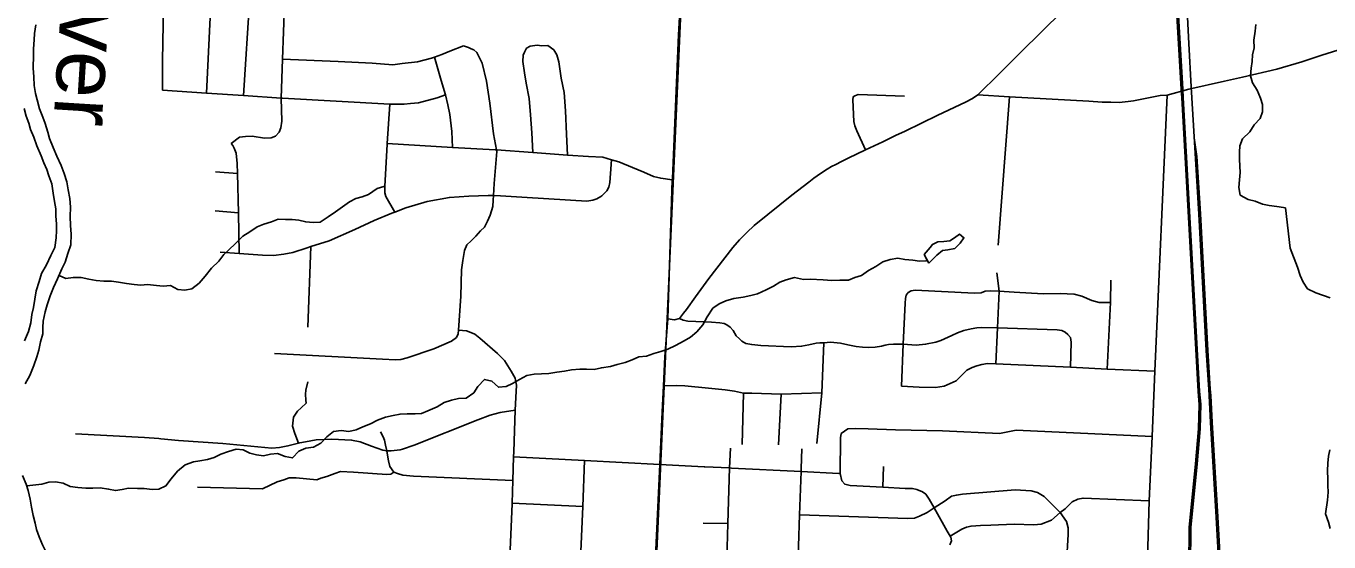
# Model space of a CAD drawing. Extents: x 114843 to 284848, y 317643 to 566895.
# Drawn here: x 195982 to 206343, y 433917 to 438025 of the extents above; entities that cross this region are included whole.
import ezdxf

# ---------------------------------------------------------------- set-up
doc = ezdxf.new("R2010")
doc.units = 0
for name, color, linetype in [('GM_X_City_Street', 7, 'Continuous'), ('GM_X_Major_River', 7, 'Continuous'), ('GM_X_Major_River_Text', 7, 'Continuous'), ('GM_X_Minor_Lake', 7, 'Continuous'), ('GM_X_Minor_River', 7, 'Continuous'), ('GM_X_Rail_Line', 7, 'Continuous'), ('GM_X_US_Route', 7, 'Continuous')]:
    doc.layers.add(name, color=color, linetype=linetype)

msp = doc.modelspace()

# ---------------------------------------------------------------- linework, layer by layer
at = {"layer": 'GM_X_City_Street'}
for p, q in [((197416, 437491), (197464, 438449)), ((197711, 437471), (197772, 438433)), ((203714, 436281), (203803, 437462)), ((197489, 436864), (197664, 436850)), ((197485, 436555), (197671, 436537)), ((198222, 435628), (198246, 436269)), ((203722, 435914), (203701, 436059)), ((201676, 434692), (201688, 435101)), ((201965, 434691), (201986, 435093)), ((201023, 434534), (201374, 434516)), ((202797, 434353), (202801, 434517)), ((199848, 434226), (200409, 434200)), ((201367, 434067), (201563, 434065))]:
    msp.add_line(p, q, dxfattribs=at)
for points in [[(203551, 437478), (203600, 437526), (203675, 437600), (203894, 437818), (204225, 438145), (204388, 438305), (204598, 438514), (204770, 438685), (205140, 439051), (205676, 439594), (206450, 440376)], [(198015, 437268), (198012, 437450), (198022, 437761), (198044, 438418), (198071, 438948), (198083, 439209), (198083, 439212), (198102, 439274), (198105, 439368)], [(197066, 437514), (197068, 437747), (197079, 438332), (197074, 438432), (197067, 438522)], [(205514, 437587), (205656, 437619), (205928, 437683), (206127, 437739), (206288, 437793), (206575, 437883)], [(198022, 437761), (198464, 437744), (198734, 437729), (198900, 437717), (198974, 437726), (199094, 437739), (199206, 437769), (199230, 437778), (199288, 437800), (199351, 437825), (199462, 437867)], [(199374, 437059), (199368, 437186), (199351, 437322), (199336, 437398), (199317, 437477), (199284, 437591), (199230, 437778)], [(199831, 433854), (199848, 434221), (199848, 434226), (199854, 434406), (199859, 434595), (199861, 434636), (199866, 434802), (199872, 434967), (199876, 435067), (199882, 435165), (199874, 435206), (199871, 435221), (199841, 435276), (199787, 435361), (199730, 435419), (199591, 435540), (199550, 435571), (199520, 435586), (199484, 435597), (199422, 435604), (199439, 435874), (199444, 436085), (199455, 436159), (199469, 436239), (199488, 436284), (199523, 436316), (199558, 436353), (199595, 436394), (199628, 436425), (199653, 436471), (199672, 436519), (199694, 436588), (199697, 436640), (199699, 436675), (199704, 436771), (199726, 437027), (199724, 437039), (199699, 437166), (199669, 437411), (199643, 437586), (199610, 437729), (199566, 437814), (199543, 437837), (199521, 437845), (199501, 437854), (199462, 437867)], [(200013, 437018), (200003, 437175), (199993, 437319), (199984, 437449), (199960, 437571), (199945, 437653), (199934, 437743), (199936, 437794), (199945, 437816), (199963, 437848), (199991, 437864), (200047, 437873)], [(200287, 436998), (200281, 437165), (200271, 437349), (200261, 437495), (200238, 437611), (200218, 437739), (200202, 437797), (200179, 437835), (200131, 437870), (200083, 437869), (200047, 437873)], [(203551, 437478), (203803, 437462), (204434, 437426), (204541, 437420), (204610, 437419), (204674, 437417), (204746, 437424), (204790, 437430), (205001, 437471), (205056, 437475), (205230, 437522), (205514, 437587)], [(197066, 437514), (197416, 437491), (197711, 437471), (198012, 437450), (198021, 437450), (198874, 437404), (198880, 437404), (198988, 437403), (199040, 437408), (199104, 437415), (199251, 437453), (199317, 437477)], [(201306, 435868), (201413, 436015), (201538, 436179), (201603, 436263), (201655, 436323), (201713, 436382), (201773, 436437), (201882, 436525), (202073, 436678), (202206, 436783), (202246, 436814), (202299, 436851), (202352, 436885), (202388, 436906), (202422, 436924), (202468, 436947), (202520, 436973), (202657, 437040), (202795, 437104), (202897, 437153), (202973, 437188), (203234, 437315), (203452, 437419), (203509, 437449), (203551, 437478)], [(202657, 437040), (202588, 437190), (202572, 437230), (202564, 437266), (202556, 437438), (202560, 437462), (202574, 437470), (202600, 437480), (202967, 437467)], [(204856, 432898), (204903, 433875), (204913, 434244), (204938, 434758), (204958, 435276), (205056, 437475)], [(198914, 436543), (198844, 436668), (198836, 436696), (198835, 436750), (198853, 437083), (198854, 437089), (198874, 437404)], [(197612, 437089), (197679, 437140), (197727, 437146), (197779, 437149), (197879, 437132), (197931, 437135), (197966, 437149), (197994, 437181), (198009, 437214), (198015, 437268)], [(197677, 436215), (197671, 436537), (197664, 436850), (197662, 436930), (197653, 437014), (197638, 437053), (197626, 437075), (197612, 437089)], [(198854, 437089), (199374, 437059), (199712, 437039), (199724, 437039), (200013, 437018), (200287, 436998), (200455, 436986), (200569, 436980), (200639, 436960), (200697, 436943), (200804, 436900), (200896, 436861), (200973, 436826), (201029, 436813), (201121, 436800)], [(200561, 436672), (200602, 436714), (200616, 436742), (200625, 436780), (200630, 436852), (200639, 436960)], [(197525, 436226), (197677, 436215), (197863, 436202), (197949, 436199), (198033, 436210), (198104, 436221), (198218, 436260), (198246, 436269), (198393, 436316), (198597, 436405), (198750, 436478), (198891, 436534), (198914, 436543), (199002, 436577), (199172, 436627), (199349, 436661), (199503, 436671), (199656, 436675), (199699, 436675), (199754, 436674), (199968, 436661), (200442, 436632), (200490, 436639), (200521, 436649), (200552, 436667), (200561, 436672)], [(202976, 435857), (202980, 435882), (202996, 435903), (203020, 435917), (203053, 435921), (203525, 435899), (203577, 435902), (203609, 435913), (203655, 435917), (203722, 435914), (203840, 435905), (204070, 435894), (204206, 435895), (204316, 435890), (204378, 435875), (204459, 435839), (204515, 435824), (204605, 435825)], [(203695, 435336), (203707, 435623), (203722, 435914)], [(204579, 435294), (204605, 435825), (204609, 436002)], [(201211, 435739), (201234, 435768), (201306, 435868)], [(202943, 435158), (202957, 435491), (202973, 435819), (202976, 435857)], [(201087, 435693), (201139, 435687), (201179, 435697), (201211, 435739)], [(197959, 435417), (198816, 435372), (198920, 435367), (198962, 435369), (199012, 435382), (199225, 435456), (199366, 435516), (199405, 435546), (199419, 435574), (199422, 435604)], [(201179, 435697), (201209, 435683), (201246, 435674), (201434, 435667), (201499, 435662), (201533, 435657), (201556, 435647), (201582, 435628), (201605, 435601), (201629, 435559), (201656, 435535), (201675, 435516), (201707, 435498), (201753, 435489), (201826, 435482), (202067, 435472), (202150, 435476), (202207, 435487), (202266, 435500), (202295, 435504), (202326, 435504), (202379, 435507), (202458, 435500), (202518, 435487), (202584, 435474), (202633, 435468), (202685, 435466), (202735, 435468), (202785, 435476), (202815, 435485), (202842, 435490), (202880, 435493), (202957, 435491), (203061, 435485), (203136, 435491), (203217, 435509), (203256, 435522), (203344, 435562), (203389, 435582), (203440, 435600), (203498, 435614), (203543, 435621), (203581, 435626), (203707, 435623), (204181, 435606), (204220, 435601), (204245, 435588), (204268, 435569), (204288, 435544), (204294, 435509), (204289, 435308)], [(202271, 434701), (202310, 435104), (202326, 435504)], [(202943, 435158), (203085, 435150), (203214, 435147), (203284, 435157), (203379, 435199), (203463, 435285), (203507, 435307), (203542, 435320), (203584, 435331), (203627, 435337), (203695, 435336), (204289, 435308), (204579, 435294), (204958, 435276)], [(198149, 434704), (198119, 434781), (198102, 434840), (198108, 434910), (198141, 434958), (198170, 434985), (198210, 435023), (198208, 435047), (198205, 435093), (198207, 435127), (198222, 435191)], [(201051, 435161), (201158, 435162), (201222, 435161), (201410, 435143), (201542, 435129), (201616, 435118), (201688, 435101), (201754, 435102), (201986, 435093), (202310, 435104)], [(197053, 434739), (197195, 434726), (197547, 434700), (197937, 434665), (197997, 434669), (198065, 434682), (198149, 434704), (198158, 434707), (198204, 434715), (198290, 434731), (198415, 434736), (198571, 434728), (198639, 434715), (198730, 434680), (198820, 434647), (198851, 434644), (198886, 434642), (198956, 434652), (198976, 434655), (199069, 434688), (199576, 434890), (199673, 434927), (199753, 434948), (199872, 434967)], [(196374, 434779), (196925, 434750), (197037, 434740), (197053, 434739)], [(198908, 434473), (198876, 434518), (198865, 434562), (198856, 434608), (198851, 434644), (198841, 434689), (198833, 434727), (198823, 434753), (198800, 434793)], [(201374, 434516), (201379, 434516), (201577, 434507), (201593, 434506), (202145, 434477), (202447, 434462), (202457, 434461), (202460, 434746), (202464, 434780), (202518, 434818), (202582, 434820), (202678, 434818), (202896, 434811), (203271, 434802), (203723, 434781), (203857, 434808), (204938, 434758)], [(201554, 433778), (201563, 434065), (201577, 434507), (201583, 434665)], [(199859, 434595), (200423, 434565), (201023, 434534)], [(200298, 431502), (200325, 431858), (200326, 431875), (200343, 432298), (200343, 432305), (200365, 433116), (200394, 433809), (200395, 433828), (200395, 433841), (200409, 434200), (200423, 434565)], [(202038, 431381), (202077, 432230), (202099, 432994), (202100, 433037), (202114, 433534), (202120, 433743), (202120, 433749), (202125, 433883), (202134, 434134), (202145, 434477), (202146, 434503), (202152, 434659)], [(197345, 434353), (197863, 434339), (197979, 434395), (198032, 434413), (198074, 434429), (198130, 434429), (198294, 434412), (198326, 434424), (198374, 434438), (198438, 434462), (198484, 434478), (198586, 434472), (198852, 434453), (198884, 434457), (198908, 434473), (198935, 434463), (198978, 434449), (199062, 434440), (199854, 434406)], [(203329, 433894), (203341, 433926), (203336, 433956), (203331, 433963), (203306, 434002), (203203, 434188), (203165, 434257), (203137, 434299), (203111, 434317), (203067, 434336), (203031, 434342), (202973, 434344), (202797, 434353), (202535, 434367), (202493, 434377), (202469, 434405), (202457, 434461)], [(202134, 434134), (202994, 434105), (203048, 434107), (203086, 434123), (203148, 434153), (203203, 434188), (203291, 434245), (203343, 434281), (203381, 434291), (203429, 434299), (203847, 434331), (203974, 434325), (204027, 434312), (204078, 434279), (204207, 434151), (204257, 434080), (204270, 434030), (204269, 433977), (204255, 433747), (204210, 433423)], [(203331, 433963), (203424, 434020), (203460, 434036), (203498, 434044), (203572, 434048), (203654, 434051), (203840, 434060), (203997, 434054), (204055, 434058), (204137, 434092), (204207, 434151), (204245, 434180), (204302, 434237), (204347, 434258), (204388, 434266), (204913, 434244)]]:
    msp.add_lwpolyline(points, dxfattribs=at)
at = {"layer": 'GM_X_Major_River'}
for points in [[(195976, 435175), (196013, 435243), (196044, 435321), (196069, 435391), (196084, 435445), (196097, 435511), (196116, 435575), (196116, 435625), (196119, 435675), (196134, 435749), (196151, 435805), (196173, 435876), (196200, 435944), (196233, 436012), (196266, 436092), (196293, 436146), (196314, 436213), (196337, 436283), (196340, 436369), (196335, 436438), (196332, 436508), (196335, 436582), (196330, 436652), (196318, 436720), (196305, 436785), (196286, 436851), (196261, 436915), (196226, 436988), (196197, 437057), (196169, 437129), (196156, 437179), (196133, 437250), (196116, 437300), (196088, 437366), (196071, 437437), (196058, 437487), (196047, 437551), (196044, 437620), (196039, 437690), (196040, 437794), (196042, 437844), (196047, 437916), (196050, 437966), (196061, 438034)], [(195966, 437370), (195984, 437308), (196003, 437251), (196018, 437201), (196044, 437141), (196069, 437072), (196102, 436992), (196123, 436935), (196146, 436883), (196164, 436832), (196187, 436768), (196198, 436694), (196207, 436628), (196218, 436571), (196220, 436515), (196223, 436449), (196224, 436397), (196221, 436339), (196210, 436263), (196180, 436199), (196145, 436123), (196106, 436056), (196087, 435990), (196062, 435918), (196053, 435850), (196042, 435784), (196029, 435728), (196019, 435662), (196002, 435592), (195969, 435520)], [(196505, 433349), (196440, 433422), (196387, 433485), (196324, 433560), (196279, 433627), (196222, 433703), (196173, 433772), (196114, 433893), (196085, 433958), (196066, 434016), (196054, 434068), (196039, 434129), (196026, 434195), (196015, 434259), (196000, 434327), (195984, 434378), (195955, 434446)]]:
    msp.add_lwpolyline(points, dxfattribs=at)
at = {"layer": 'GM_X_Minor_Lake'}
for points in [[(203161, 436138), (203225, 436202), (203270, 436238), (203312, 436242), (203368, 436253), (203410, 436297), (203440, 436339), (203405, 436367), (203366, 436339), (203328, 436314), (203280, 436310), (203232, 436306), (203190, 436285), (203172, 436261), (203125, 436207)], [(203125, 436207), (203161, 436138)]]:
    msp.add_lwpolyline(points, dxfattribs=at)
at = {"layer": 'GM_X_Minor_River'}
for points in [[(205762, 438038), (205756, 437984), (205746, 437914), (205749, 437852), (205735, 437796), (205733, 437742), (205726, 437690), (205720, 437629), (205736, 437573), (205773, 437515), (205799, 437452), (205815, 437400), (205816, 437342), (205796, 437290), (205750, 437238), (205715, 437182), (205655, 437128), (205636, 437072), (205632, 437022), (205632, 436966), (205635, 436910), (205637, 436860), (205631, 436800), (205628, 436740), (205638, 436679), (205700, 436643), (205756, 436630), (205814, 436608), (205868, 436597), (205928, 436589), (205982, 436580), (205999, 436578)], [(196244, 436038), (196298, 436014), (196356, 436023), (196420, 436023), (196480, 436010), (196540, 436000), (196600, 435993), (196662, 435993), (196716, 435986), (196782, 435974), (196842, 435967), (196894, 435961), (196948, 435967), (197020, 435958), (197072, 435954), (197132, 435959), (197190, 435927), (197244, 435922), (197300, 435934), (197358, 435978), (197407, 436033), (197457, 436097), (197514, 436153), (197556, 436205), (197642, 436288), (197705, 436352), (197761, 436386), (197821, 436427), (197872, 436449), (197934, 436467), (197988, 436488), (198046, 436486), (198098, 436485), (198150, 436479), (198206, 436465), (198266, 436462), (198322, 436464), (198384, 436507), (198443, 436545), (198499, 436585), (198555, 436626), (198605, 436652), (198655, 436666), (198706, 436683), (198774, 436733), (198826, 436747), (198832, 436747)], [(205999, 436578), (206036, 436257), (206094, 436105), (206114, 436039), (206138, 435985), (206174, 435933), (206240, 435901), (206352, 435860)], [(201747, 435880), (201799, 435892), (201867, 435925), (201925, 435953), (201977, 435987), (202028, 436004), (202094, 436022), (202166, 436007), (202218, 436011), (202322, 436004), (202390, 436000), (202454, 436001), (202522, 436003), (202574, 436022), (202626, 436040), (202682, 436078), (202739, 436111), (202797, 436149), (202855, 436167), (202915, 436176), (202971, 436166), (203033, 436161), (203087, 436153), (203141, 436155), (203146, 436167)], [(195988, 434364), (196108, 434378), (196162, 434392), (196216, 434397), (196278, 434385), (196334, 434360), (196394, 434350), (196458, 434345), (196512, 434345), (196572, 434347), (196638, 434338), (196692, 434326), (196746, 434335), (196796, 434345), (196868, 434344), (196922, 434344), (196986, 434335), (197038, 434337), (197094, 434365), (197137, 434421), (197187, 434482), (197247, 434530), (197313, 434554), (197364, 434563), (197426, 434575), (197478, 434589), (197530, 434616), (197592, 434638), (197654, 434657), (197708, 434651), (197762, 434624), (197814, 434612), (197870, 434604), (197926, 434615), (197982, 434621), (198042, 434598), (198100, 434586), (198151, 434640), (198207, 434663), (198267, 434673), (198325, 434704), (198375, 434754), (198428, 434796), (198488, 434806), (198550, 434797), (198608, 434811), (198660, 434834), (198722, 434858), (198776, 434886), (198841, 434911), (198901, 434923), (198957, 434936), (199013, 434938), (199077, 434938), (199127, 434941), (199177, 434961), (199251, 434992), (199308, 435028), (199366, 435046), (199422, 435059), (199482, 435063), (199542, 435104), (199575, 435156), (199629, 435212), (199687, 435198), (199739, 435149), (199799, 435155), (199851, 435178), (199907, 435210), (199965, 435242), (200024, 435253), (200082, 435257), (200140, 435258), (200204, 435268), (200264, 435276), (200320, 435287), (200386, 435293), (200438, 435294), (200500, 435290), (200558, 435305), (200630, 435315), (200682, 435329), (200747, 435346), (200803, 435368), (200855, 435391), (200915, 435397), (200975, 435419), (201031, 435434), (201085, 435452), (201148, 435482), (201216, 435519), (201266, 435549), (201316, 435591), (201365, 435646), (201399, 435710), (201444, 435778), (201494, 435814), (201546, 435838), (201610, 435855), (201684, 435867), (201747, 435880)], [(206350, 434651), (206339, 434599), (206335, 434545), (206333, 434483), (206335, 434417), (206335, 434367), (206337, 434314), (206331, 434250), (206317, 434142), (206339, 434076), (206352, 434024)]]:
    msp.add_lwpolyline(points, dxfattribs=at)
at = {"layer": 'GM_X_Rail_Line'}
for points in [[(202618, 407244), (201635, 411995), (200548, 417287), (200373, 418054), (200322, 418360), (200540, 423218), (200699, 427410), (200971, 433246), (201218, 438804), (201459, 443948), (201503, 445460), (201457, 446274), (201299, 448869), (201217, 450547)], [(205230, 433724), (205231, 434033), (205282, 434540), (205307, 434819), (205312, 435013), (205303, 435114), (205220, 436598), (205173, 437453), (205168, 437522), (205103, 438653)], [(205243, 433724), (205244, 434032), (205295, 434539), (205320, 434818), (205324, 435014), (205315, 435115), (205233, 436598), (205185, 437454), (205181, 437522), (205116, 438653)], [(205516, 432868), (205447, 434115), (205402, 434868), (205391, 435083), (205387, 435132), (205367, 435442), (205310, 436528), (205247, 437542), (205229, 437886), (205207, 438311)], [(205583, 431671), (205586, 431849), (205574, 432065), (205554, 432448), (205529, 432869), (205460, 434116), (205415, 434868), (205404, 435084), (205400, 435133), (205379, 435442), (205323, 436529), (205294, 436986), (205272, 437135)]]:
    msp.add_lwpolyline(points, dxfattribs=at)
at = {"layer": 'GM_X_US_Route'}
for points in [[(201087, 435693), (201121, 436800), (201122, 436811), (201171, 437956), (201242, 439227), (201243, 439237)], [(201042, 434952), (201051, 435161), (201062, 435392), (201087, 435693)], [(200956, 433092), (200971, 433379), (200989, 433800), (201023, 434534), (201042, 434952)]]:
    msp.add_lwpolyline(points, dxfattribs=at)

# ---------------------------------------------------------------- texts
at = {"layer": 'GM_X_Major_River_Text'}
msp.add_text('River', height=500, rotation=266.4168, dxfattribs=at).set_placement((196297, 438802))

doc.saveas('drawing.dxf')
